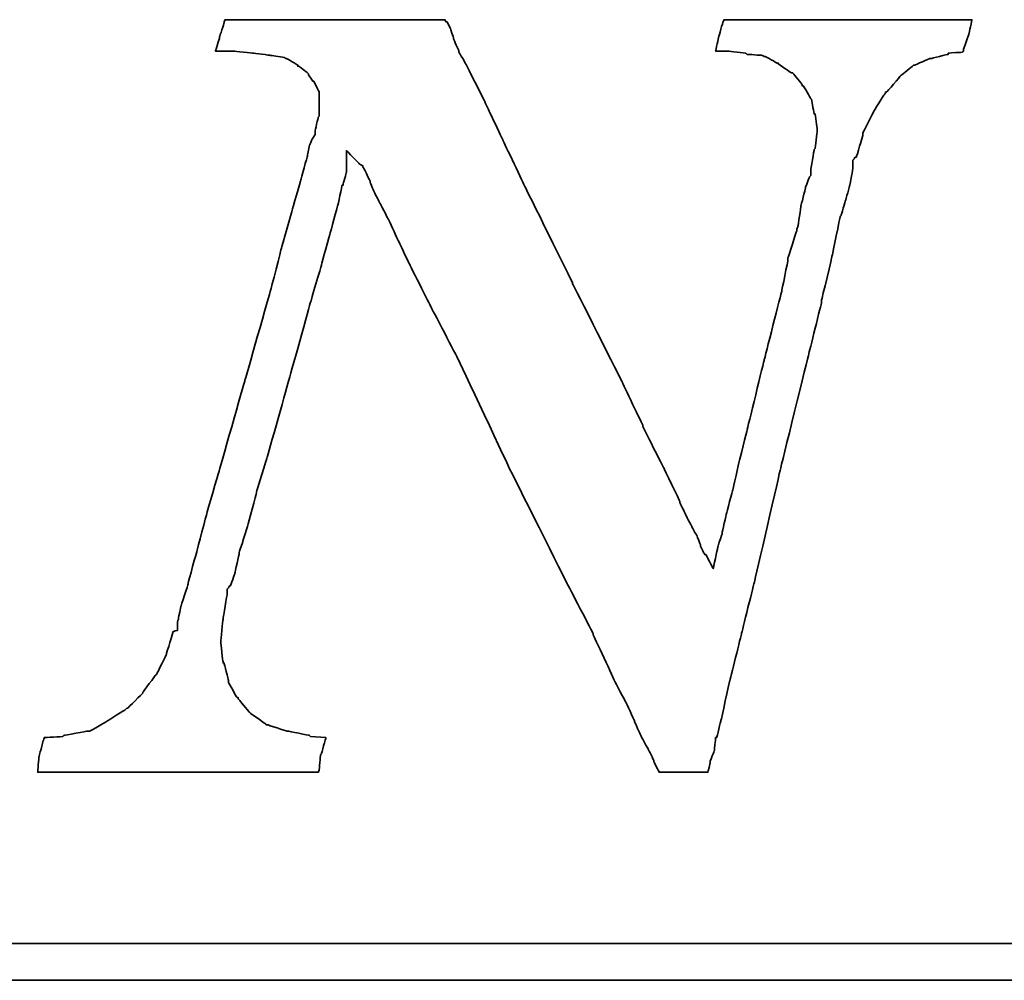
# Model space of a CAD drawing. Header units: millimetres. Extents: x -386 to 3135, y -1989 to 860.
# Tile 324 of 596: x 1743.54 to 1749.65, y -1913.43 to -1907.46. Entities that reach past the tile are written whole.
import ezdxf

# ---------------------------------------------------------------- set-up
doc = ezdxf.new("R2010")
doc.units = ezdxf.units.MM
doc.layers.add('DIM', color=4, linetype='CONTINUOUS')
doc.layers.add('layer 1', color=7, linetype='CONTINUOUS')

# ---------------------------------------------------------------- blocks, each defined once
blk = doc.blocks.new('TBI MOTION logo(完整正式版)')
at = {"layer": 'layer 1', "color": 22, "lineweight": 35}
for points, knots in [([(58.92625, -7.91875), (58.92625, -7.91875), (58.58625, -7.89375), (58.58625, -7.89375), (58.58625, -7.89375), (58.58625, -7.89375), (58.56625, -7.87125), (58.56625, -7.87125), (58.56625, -7.87125), (58.56625, -7.87125), (58.08375, -7.77375), (58.08375, -7.77375), (58.08375, -7.77375), (58.08375, -7.77375), (58.06125, -7.77375), (58.06125, -7.77375), (58.06125, -7.77375), (58.06125, -7.77375), (57.62625, -7.63125), (57.62625, -7.63125), (57.62625, -7.63125), (57.62625, -7.63125), (57.60625, -7.63125), (57.60625, -7.63125), (57.60625, -7.63125), (57.60625, -7.63125), (57.58125, -7.60625), (57.58125, -7.60625), (57.58125, -7.60625), (57.58125, -7.60625), (57.26625, -7.38875), (57.26625, -7.38875), (57.26625, -7.38875), (57.26625, -7.38875), (57.24625, -7.36875), (57.24625, -7.36875), (57.24625, -7.36875), (57.24625, -7.36875), (57.22125, -7.34375), (57.22125, -7.34375), (57.22125, -7.34375), (57.22125, -7.34375), (56.98125, -7.05375), (56.98125, -7.05375), (56.98125, -7.05375), (56.98125, -7.05375), (56.98125, -7.02875), (56.98125, -7.02875), (56.98125, -7.02875), (56.98125, -7.02875), (56.95625, -7.02875), (56.95625, -7.02875), (56.95625, -7.02875), (56.95625, -7.02875), (56.76625, -6.69625), (56.76625, -6.69625), (56.76625, -6.69625), (56.76625, -6.69625), (56.76625, -6.67125), (56.76625, -6.67125), (56.76625, -6.67125), (56.76625, -6.67125), (56.76625, -6.64875), (56.76625, -6.64875), (56.76625, -6.64875), (56.76625, -6.64875), (56.67125, -6.26375), (56.67125, -6.26375), (56.67125, -6.26375), (56.67125, -6.26375), (56.64625, -6.26375), (56.64625, -6.26375), (56.64625, -6.26375), (56.64625, -6.26375), (56.64625, -6.23875), (56.64625, -6.23875), (56.64625, -6.23875), (56.64625, -6.23875), (56.59625, -5.80875), (56.59625, -5.80875), (56.59625, -5.80875), (56.59625, -5.80875), (56.59625, -5.78375), (56.59625, -5.78375), (56.59625, -5.78375), (56.59625, -5.78375), (56.64625, -5.30375), (56.64625, -5.30375), (56.64625, -5.30375), (56.64625, -5.30375), (56.64625, -5.27875), (56.64625, -5.27875), (56.64625, -5.27875), (56.64625, -5.27875), (56.74125, -4.72875), (56.74125, -4.72875), (56.74125, -4.72875), (56.74125, -4.72875), (56.74125, -4.67875), (56.74125, -4.67875), (56.74125, -4.67875), (56.74125, -4.67875), (56.74125, -4.63375), (56.74125, -4.63375), (56.74125, -4.63375), (56.74125, -4.63375), (56.79125, -4.55875), (56.79125, -4.55875), (56.79125, -4.55875), (56.79125, -4.55875), (56.81125, -4.55875), (56.81125, -4.55875), (56.81125, -4.55875), (56.81125, -4.55875), (56.91125, -4.27375), (56.91125, -4.27375), (56.91125, -4.27375), (56.91125, -4.27375), (57.00625, -3.83874), (57.00625, -3.83874), (57.00625, -3.83874), (57.00625, -3.83874), (57.00625, -3.81374), (57.00625, -3.81374), (57.00625, -3.81374), (57.00625, -3.81374), (57.19875, -3.21374), (57.19875, -3.21374), (57.19875, -3.21374), (57.19875, -3.21374), (57.38625, -2.49625), (57.38625, -2.49625), (57.38625, -2.49625), (57.38625, -2.49625), (57.38625, -2.47374), (57.38625, -2.47374), (57.38625, -2.47374), (57.38625, -2.47374), (57.62625, -1.70375), (57.62625, -1.70375), (57.62625, -1.70375), (57.62625, -1.70375), (58.10625, 0.00125), (58.10625, 0.00125), (58.10625, 0.00125), (58.10625, 0.00125), (58.58625, 1.72625), (58.58625, 1.72625), (58.58625, 1.72625), (58.58625, 1.72625), (58.82625, 2.54125), (58.82625, 2.54125), (58.82625, 2.54125), (58.82625, 2.54125), (58.82625, 2.56374), (58.82625, 2.56374), (58.82625, 2.56374), (58.82625, 2.56374), (59.02125, 3.26125), (59.02125, 3.26125), (59.02125, 3.26125), (59.02125, 3.26125), (59.18625, 3.86125), (59.18625, 3.86125), (59.18625, 3.86125), (59.18625, 3.86125), (59.28625, 4.31875), (59.28625, 4.31875), (59.28625, 4.31875), (59.28625, 4.31875), (59.30625, 4.31875), (59.30625, 4.31875), (59.30625, 4.31875), (59.30625, 4.31875), (59.30625, 4.34125), (59.30625, 4.34125), (59.30625, 4.34125), (59.30625, 4.34125), (59.38125, 4.60625), (59.38125, 4.60625), (59.38125, 4.60625), (59.38125, 4.60625), (59.38125, 4.65125), (59.38125, 4.65125), (59.38125, 4.65125), (59.38125, 4.65125), (59.38125, 5.08625), (59.38125, 5.08625), (59.38125, 5.08625), (59.38125, 5.08625), (59.66625, 4.79624), (59.66625, 4.79624), (59.66625, 4.79624), (59.66625, 4.79624), (59.74125, 4.75124), (59.74125, 4.75124), (59.74125, 4.75124), (59.74125, 4.75124), (59.74125, 4.72624), (59.74125, 4.72624), (59.74125, 4.72624), (59.74125, 4.72624), (59.76125, 4.70124), (59.76125, 4.70124), (59.76125, 4.70124), (59.76125, 4.70124), (59.81125, 4.60625), (59.81125, 4.60625), (59.81125, 4.60625), (59.81125, 4.60625), (59.90625, 4.41125), (59.90625, 4.41125), (59.90625, 4.41125), (59.90625, 4.41125), (59.90625, 4.39125), (59.90625, 4.39125), (59.90625, 4.39125), (59.90625, 4.39125), (60.00375, 4.15124), (60.00375, 4.15124), (60.00375, 4.15124), (60.00375, 4.15124), (60.14625, 3.88374), (60.14625, 3.88374), (60.14625, 3.88374), (60.14625, 3.88374), (60.34125, 3.50124), (60.34125, 3.50124), (60.34125, 3.50124), (60.34125, 3.50124), (60.53125, 3.09125), (60.53125, 3.09125), (60.53125, 3.09125), (60.53125, 3.09125), (60.74625, 2.63625), (60.74625, 2.63625), (60.74625, 2.63625), (60.74625, 2.63625), (61.25125, 1.63124), (61.25125, 1.63124), (61.25125, 1.63124), (61.25125, 1.63124), (61.85125, 0.47625), (61.85125, 0.47625), (61.85125, 0.47625), (61.85125, 0.47625), (63.02625, -2.01874), (63.02625, -2.01874), (63.02625, -2.01874), (63.02625, -2.01874), (64.27625, -4.51374), (64.27625, -4.51374), (64.27625, -4.51374), (64.27625, -4.51374), (64.85125, -5.61375), (64.85125, -5.61375), (64.85125, -5.61375), (64.85125, -5.61375), (64.85125, -5.64125), (64.85125, -5.64125), (64.85125, -5.64125), (64.85125, -5.64125), (65.32875, -6.67125), (65.32875, -6.67125), (65.32875, -6.67125), (65.32875, -6.67125), (65.57125, -7.12875), (65.57125, -7.12875), (65.57125, -7.12875), (65.57125, -7.12875), (65.76125, -7.53625), (65.76125, -7.53625), (65.76125, -7.53625), (65.76125, -7.53625), (65.76125, -7.55625), (65.76125, -7.55625), (65.76125, -7.55625), (65.76125, -7.55625), (65.90375, -7.87125), (65.90375, -7.87125), (65.90375, -7.87125), (65.90375, -7.87125), (66.07125, -8.18125), (66.07125, -8.18125), (66.07125, -8.18125), (66.07125, -8.18125), (66.19125, -8.42375), (66.19125, -8.42375), (66.19125, -8.42375), (66.19125, -8.42375), (66.19125, -8.44375), (66.19125, -8.44375), (66.19125, -8.44375), (66.19125, -8.44375), (66.29125, -8.63875), (66.29125, -8.63875), (66.29125, -8.63875), (66.29125, -8.63875), (66.31125, -8.68625), (66.31125, -8.68625), (66.31125, -8.68625), (66.31125, -8.68625), (66.38375, -8.68625), (66.38375, -8.68625), (66.38375, -8.68625), (66.38375, -8.68625), (66.84125, -8.68625), (66.84125, -8.68625), (66.84125, -8.68625), (66.84125, -8.68625), (67.29625, -8.68625), (67.29625, -8.68625), (67.29625, -8.68625), (67.29625, -8.68625), (67.36625, -8.68625), (67.36625, -8.68625), (67.36625, -8.68625), (67.36625, -8.68625), (67.39125, -8.68625), (67.39125, -8.68625), (67.39125, -8.68625), (67.39125, -8.68625), (67.44125, -8.46875), (67.44125, -8.46875), (67.44125, -8.46875), (67.44125, -8.46875), (67.44125, -8.44375), (67.44125, -8.44375), (67.44125, -8.44375), (67.44125, -8.44375), (67.53625, -8.20375), (67.53625, -8.20375), (67.53625, -8.20375), (67.53625, -8.20375), (67.56125, -7.94375), (67.56125, -7.94375), (67.56125, -7.94375), (67.56125, -7.94375), (67.56125, -7.91875), (67.56125, -7.91875), (67.56125, -7.91875), (67.56125, -7.91875), (67.58625, -7.91875), (67.58625, -7.91875), (67.58625, -7.91875), (67.58625, -7.91875), (67.68125, -7.53625), (67.68125, -7.53625), (67.68125, -7.53625), (67.68125, -7.53625), (67.87375, -6.67125), (67.87375, -6.67125), (67.87375, -6.67125), (67.87375, -6.67125), (68.13625, -5.61375), (68.13625, -5.61375), (68.13625, -5.61375), (68.13625, -5.61375), (68.42375, -4.46374), (68.42375, -4.46374), (68.42375, -4.46374), (68.42375, -4.46374), (68.99875, -1.96874), (68.99875, -1.96874), (68.99875, -1.96874), (68.99875, -1.96874), (69.62625, 0.57625), (69.62625, 0.57625), (69.62625, 0.57625), (69.62625, 0.57625), (69.91125, 1.72625), (69.91125, 1.72625), (69.91125, 1.72625), (69.91125, 1.72625), (69.91125, 1.77625), (69.91125, 1.77625), (69.91125, 1.77625), (69.91125, 1.77625), (70.15125, 2.78124), (70.15125, 2.78124), (70.15125, 2.78124), (70.15125, 2.78124), (70.32125, 3.62125), (70.32125, 3.62125), (70.32125, 3.62125), (70.32125, 3.62125), (70.34125, 3.64625), (70.34125, 3.64625), (70.34125, 3.64625), (70.34125, 3.64625), (70.44125, 3.98125), (70.44125, 3.98125), (70.44125, 3.98125), (70.44125, 3.98125), (70.53625, 4.31875), (70.53625, 4.31875), (70.53625, 4.31875), (70.53625, 4.31875), (70.58125, 4.55875), (70.58125, 4.55875), (70.58125, 4.55875), (70.58125, 4.55875), (70.60625, 4.72624), (70.60625, 4.72624), (70.60625, 4.72624), (70.60625, 4.72624), (70.60625, 4.79624), (70.60625, 4.79624), (70.60625, 4.79624), (70.60625, 4.79624), (70.60625, 4.87125), (70.60625, 4.87125), (70.60625, 4.87125), (70.60625, 4.87125), (70.65625, 4.94125), (70.65625, 4.94125), (70.65625, 4.94125), (70.65625, 4.94125), (70.68125, 4.94125), (70.68125, 4.94125), (70.68125, 4.94125), (70.68125, 4.94125), (70.82125, 5.42125), (70.82125, 5.42125), (70.82125, 5.42125), (70.82125, 5.42125), (70.82125, 5.44625), (70.82125, 5.44625), (70.82125, 5.44625), (70.82125, 5.44625), (70.82125, 5.47125), (70.82125, 5.47125), (70.82125, 5.47125), (70.82125, 5.47125), (71.06125, 5.94625), (71.06125, 5.94625), (71.06125, 5.94625), (71.06125, 5.94625), (71.30125, 6.33124), (71.30125, 6.33124), (71.30125, 6.33124), (71.30125, 6.33124), (71.32625, 6.35625), (71.32625, 6.35625), (71.32625, 6.35625), (71.32625, 6.35625), (71.32625, 6.38124), (71.32625, 6.38124), (71.32625, 6.38124), (71.32625, 6.38124), (71.35125, 6.38124), (71.35125, 6.38124), (71.35125, 6.38124), (71.35125, 6.38124), (71.66125, 6.74125), (71.66125, 6.74125), (71.66125, 6.74125), (71.66125, 6.74125), (71.68625, 6.76625), (71.68625, 6.76625), (71.68625, 6.76625), (71.68625, 6.76625), (71.92625, 6.95624), (71.92625, 6.95624), (71.92625, 6.95624), (71.92625, 6.95624), (71.95125, 6.98125), (71.95125, 6.98125), (71.95125, 6.98125), (71.95125, 6.98125), (71.97625, 6.98125), (71.97625, 6.98125), (71.97625, 6.98125), (71.97625, 6.98125), (72.31125, 7.12624), (72.31125, 7.12624), (72.31125, 7.12624), (72.31125, 7.12624), (72.33375, 7.12624), (72.33375, 7.12624), (72.33375, 7.12624), (72.33375, 7.12624), (72.71625, 7.21875), (72.71625, 7.21875), (72.71625, 7.21875), (72.71625, 7.21875), (72.71625, 7.24624), (72.71625, 7.24624), (72.71625, 7.24624), (72.71625, 7.24624), (72.74125, 7.24624), (72.74125, 7.24624), (72.74125, 7.24624), (72.74125, 7.24624), (73.03124, 7.26624), (73.03124, 7.26624), (73.03124, 7.26624), (73.03124, 7.26624), (73.05375, 7.29125), (73.05375, 7.29125), (73.05375, 7.29125), (73.05375, 7.29125), (73.05375, 7.31625), (73.05375, 7.31625), (73.05375, 7.31625), (73.05375, 7.31625), (73.17625, 7.67625), (73.17625, 7.67625), (73.17625, 7.67625), (73.17625, 7.67625), (73.24625, 7.98625), (73.24625, 7.98625), (73.24625, 7.98625), (73.24625, 7.98625), (73.19625, 7.98625), (73.19625, 7.98625), (73.19625, 7.98625), (73.19625, 7.98625), (72.93625, 7.98625), (72.93625, 7.98625), (72.93625, 7.98625), (72.93625, 7.98625), (72.55125, 7.98625), (72.55125, 7.98625), (72.55125, 7.98625), (72.55125, 7.98625), (72.09625, 7.98625), (72.09625, 7.98625), (72.09625, 7.98625), (72.09625, 7.98625), (71.64125, 7.98625), (71.64125, 7.98625), (71.64125, 7.98625), (71.64125, 7.98625), (70.53625, 7.98625), (70.53625, 7.98625), (70.53625, 7.98625), (70.53625, 7.98625), (69.47875, 7.98625), (69.47875, 7.98625), (69.47875, 7.98625), (69.47875, 7.98625), (68.95125, 7.98625), (68.95125, 7.98625), (68.95125, 7.98625), (68.95125, 7.98625), (68.52125, 7.98625), (68.52125, 7.98625), (68.52125, 7.98625), (68.52125, 7.98625), (68.13625, 7.98625), (68.13625, 7.98625), (68.13625, 7.98625), (68.13625, 7.98625), (67.87375, 7.98625), (67.87375, 7.98625), (67.87375, 7.98625), (67.87375, 7.98625), (67.75125, 7.98625), (67.75125, 7.98625), (67.75125, 7.98625), (67.75125, 7.98625), (67.72625, 7.94125), (67.72625, 7.94125), (67.72625, 7.94125), (67.72625, 7.94125), (67.63125, 7.60625), (67.63125, 7.60625), (67.63125, 7.60625), (67.63125, 7.60625), (67.56125, 7.29125), (67.56125, 7.29125), (67.56125, 7.29125), (67.56125, 7.29125), (67.72625, 7.29125), (67.72625, 7.29125), (67.72625, 7.29125), (67.72625, 7.29125), (67.82625, 7.29125), (67.82625, 7.29125), (67.82625, 7.29125), (67.82625, 7.29125), (67.84625, 7.29125), (67.84625, 7.29125), (67.84625, 7.29125), (67.84625, 7.29125), (68.23125, 7.24624), (68.23125, 7.24624), (68.23125, 7.24624), (68.23125, 7.24624), (68.25875, 7.21875), (68.25875, 7.21875), (68.25875, 7.21875), (68.25875, 7.21875), (68.59125, 7.19624), (68.59125, 7.19624), (68.59125, 7.19624), (68.59125, 7.19624), (68.64125, 7.17125), (68.64125, 7.17125), (68.64125, 7.17125), (68.64125, 7.17125), (68.66625, 7.17125), (68.66625, 7.17125), (68.66625, 7.17125), (68.66625, 7.17125), (68.92625, 7.02624), (68.92625, 7.02624), (68.92625, 7.02624), (68.92625, 7.02624), (68.95125, 7.02624), (68.95125, 7.02624), (68.95125, 7.02624), (68.95125, 7.02624), (68.95125, 7.00624), (68.95125, 7.00624), (68.95125, 7.00624), (68.95125, 7.00624), (69.23875, 6.81125), (69.23875, 6.81125), (69.23875, 6.81125), (69.23875, 6.81125), (69.26625, 6.81125), (69.26625, 6.81125), (69.26625, 6.81125), (69.26625, 6.81125), (69.28625, 6.78625), (69.28625, 6.78625), (69.28625, 6.78625), (69.28625, 6.78625), (69.47875, 6.54875), (69.47875, 6.54875), (69.47875, 6.54875), (69.47875, 6.54875), (69.47875, 6.52375), (69.47875, 6.52375), (69.47875, 6.52375), (69.47875, 6.52375), (69.50625, 6.52375), (69.50625, 6.52375), (69.50625, 6.52375), (69.50625, 6.52375), (69.67125, 6.23625), (69.67125, 6.23625), (69.67125, 6.23625), (69.67125, 6.23625), (69.69375, 6.21125), (69.69375, 6.21125), (69.69375, 6.21125), (69.69375, 6.21125), (69.69375, 6.18625), (69.69375, 6.18625), (69.69375, 6.18625), (69.69375, 6.18625), (69.74625, 5.89875), (69.74625, 5.89875), (69.74625, 5.89875), (69.74625, 5.89875), (69.76625, 5.89875), (69.76625, 5.89875), (69.76625, 5.89875), (69.76625, 5.89875), (69.81375, 5.56625), (69.81375, 5.56625), (69.81375, 5.56625), (69.81375, 5.56625), (69.81375, 5.54125), (69.81375, 5.54125), (69.81375, 5.54125), (69.81375, 5.54125), (69.81375, 5.51625), (69.81375, 5.51625), (69.81375, 5.51625), (69.81375, 5.51625), (69.76625, 5.13125), (69.76625, 5.13125), (69.76625, 5.13125), (69.76625, 5.13125), (69.74625, 5.10874), (69.74625, 5.10874), (69.74625, 5.10874), (69.74625, 5.10874), (69.67125, 4.65125), (69.67125, 4.65125), (69.67125, 4.65125), (69.67125, 4.65125), (69.67125, 4.55875), (69.67125, 4.55875), (69.67125, 4.55875), (69.67125, 4.55875), (69.67125, 4.53125), (69.67125, 4.53125), (69.67125, 4.53125), (69.67125, 4.53125), (69.64625, 4.50874), (69.64625, 4.50874), (69.64625, 4.50874), (69.64625, 4.50874), (69.55125, 4.27125), (69.55125, 4.27125), (69.55125, 4.27125), (69.55125, 4.27125), (69.55125, 4.24625), (69.55125, 4.24625), (69.55125, 4.24625), (69.55125, 4.24625), (69.45375, 3.86125), (69.45375, 3.86125), (69.45375, 3.86125), (69.45375, 3.86125), (69.38625, 3.40624), (69.38625, 3.40624), (69.38625, 3.40624), (69.38625, 3.40624), (69.35875, 3.33125), (69.35875, 3.33125), (69.35875, 3.33125), (69.35875, 3.33125), (69.35875, 3.30875), (69.35875, 3.30875), (69.35875, 3.30875), (69.35875, 3.30875), (69.16625, 2.71125), (69.16625, 2.71125), (69.16625, 2.71125), (69.16625, 2.71125), (69.16625, 2.66375), (69.16625, 2.66375), (69.16625, 2.66375), (69.16625, 2.66375), (69.02625, 1.96374), (69.02625, 1.96374), (69.02625, 1.96374), (69.02625, 1.96374), (68.64125, 0.45624), (68.64125, 0.45624), (68.64125, 0.45624), (68.64125, 0.45624), (68.25875, -1.10625), (68.25875, -1.10625), (68.25875, -1.10625), (68.25875, -1.10625), (68.08625, -1.80125), (68.08625, -1.80125), (68.08625, -1.80125), (68.08625, -1.80125), (67.94625, -2.42625), (67.94625, -2.42625), (67.94625, -2.42625), (67.94625, -2.42625), (67.80125, -2.95375), (67.80125, -2.95375), (67.80125, -2.95375), (67.80125, -2.95375), (67.70625, -3.38375), (67.70625, -3.38375), (67.70625, -3.38375), (67.70625, -3.38375), (67.70625, -3.40875), (67.70625, -3.40875), (67.70625, -3.40875), (67.70625, -3.40875), (67.63125, -3.62375), (67.63125, -3.62375), (67.63125, -3.62375), (67.63125, -3.62375), (67.60625, -3.72125), (67.60625, -3.72125), (67.60625, -3.72125), (67.60625, -3.72125), (67.51125, -4.17375), (67.51125, -4.17375), (67.51125, -4.17375), (67.51125, -4.17375), (67.34625, -3.86374), (67.34625, -3.86374), (67.34625, -3.86374), (67.34625, -3.86374), (67.32125, -3.86374), (67.32125, -3.86374), (67.32125, -3.86374), (67.32125, -3.86374), (67.27125, -3.76874), (67.27125, -3.76874), (67.27125, -3.76874), (67.27125, -3.76874), (67.22625, -3.67374), (67.22625, -3.67374), (67.22625, -3.67374), (67.22625, -3.67374), (67.22625, -3.64875), (67.22625, -3.64875), (67.22625, -3.64875), (67.22625, -3.64875), (67.15125, -3.45375), (67.15125, -3.45375), (67.15125, -3.45375), (67.15125, -3.45375), (67.05625, -3.28875), (67.05625, -3.28875), (67.05625, -3.28875), (67.05625, -3.28875), (66.91125, -3.00125), (66.91125, -3.00125), (66.91125, -3.00125), (66.91125, -3.00125), (66.77125, -2.71375), (66.77125, -2.71375), (66.77125, -2.71375), (66.77125, -2.71375), (66.77125, -2.68875), (66.77125, -2.68875), (66.77125, -2.68875), (66.77125, -2.68875), (66.41125, -1.94374), (66.41125, -1.94374), (66.41125, -1.94374), (66.41125, -1.94374), (65.95125, -1.03375), (65.95125, -1.03375), (65.95125, -1.03375), (65.95125, -1.03375), (65.95125, -1.00875), (65.95125, -1.00875), (65.95125, -1.00875), (65.95125, -1.00875), (65.49625, -0.04874), (65.49625, -0.04874), (65.49625, -0.04874), (65.49625, -0.04874), (64.39375, 2.13624), (64.39375, 2.13624), (64.39375, 2.13624), (64.39375, 2.13624), (64.39375, 2.15624), (64.39375, 2.15624), (64.39375, 2.15624), (64.39375, 2.15624), (63.33625, 4.29125), (63.33625, 4.29125), (63.33625, 4.29125), (63.33625, 4.29125), (62.85625, 5.30125), (62.85625, 5.30125), (62.85625, 5.30125), (62.85625, 5.30125), (62.42625, 6.21125), (62.42625, 6.21125), (62.42625, 6.21125), (62.42625, 6.21125), (62.04125, 6.98125), (62.04125, 6.98125), (62.04125, 6.98125), (62.04125, 6.98125), (61.87375, 7.26624), (61.87375, 7.26624), (61.87375, 7.26624), (61.87375, 7.26624), (61.87375, 7.29125), (61.87375, 7.29125), (61.87375, 7.29125), (61.87375, 7.29125), (61.75625, 7.55625), (61.75625, 7.55625), (61.75625, 7.55625), (61.75625, 7.55625), (61.75625, 7.58124), (61.75625, 7.58124), (61.75625, 7.58124), (61.75625, 7.58124), (61.68375, 7.79375), (61.68375, 7.79375), (61.68375, 7.79375), (61.68375, 7.79375), (61.61125, 7.94125), (61.61125, 7.94125), (61.61125, 7.94125), (61.61125, 7.94125), (61.58625, 7.94125), (61.58625, 7.94125), (61.58625, 7.94125), (61.58625, 7.94125), (61.56375, 7.98625), (61.56375, 7.98625), (61.56375, 7.98625), (61.56375, 7.98625), (61.41875, 7.98625), (61.41875, 7.98625), (61.41875, 7.98625), (61.41875, 7.98625), (61.18125, 7.98625), (61.18125, 7.98625), (61.18125, 7.98625), (61.18125, 7.98625), (60.84125, 7.98625), (60.84125, 7.98625), (60.84125, 7.98625), (60.84125, 7.98625), (60.02625, 7.98625), (60.02625, 7.98625), (60.02625, 7.98625), (60.02625, 7.98625), (59.11625, 7.98625), (59.11625, 7.98625), (59.11625, 7.98625), (59.11625, 7.98625), (58.15625, 7.98625), (58.15625, 7.98625), (58.15625, 7.98625), (58.15625, 7.98625), (57.34125, 7.98625), (57.34125, 7.98625), (57.34125, 7.98625), (57.34125, 7.98625), (57.00625, 7.98625), (57.00625, 7.98625), (57.00625, 7.98625), (57.00625, 7.98625), (56.76625, 7.98625), (56.76625, 7.98625), (56.76625, 7.98625), (56.76625, 7.98625), (56.69125, 7.98625), (56.69125, 7.98625), (56.69125, 7.98625), (56.69125, 7.98625), (56.67125, 7.94125), (56.67125, 7.94125), (56.67125, 7.94125), (56.67125, 7.94125), (56.67125, 7.91625), (56.67125, 7.91625), (56.67125, 7.91625), (56.67125, 7.91625), (56.57125, 7.60625), (56.57125, 7.60625), (56.57125, 7.60625), (56.57125, 7.60625), (56.57125, 7.58124), (56.57125, 7.58124), (56.57125, 7.58124), (56.57125, 7.58124), (56.47625, 7.29125), (56.47625, 7.29125), (56.47625, 7.29125), (56.47625, 7.29125), (56.57125, 7.29125), (56.57125, 7.29125), (56.57125, 7.29125), (56.57125, 7.29125), (56.76625, 7.29125), (56.76625, 7.29125), (56.76625, 7.29125), (56.76625, 7.29125), (56.86125, 7.29125), (56.86125, 7.29125), (56.86125, 7.29125), (56.86125, 7.29125), (56.88625, 7.29125), (56.88625, 7.29125), (56.88625, 7.29125), (56.88625, 7.29125), (57.31625, 7.24624), (57.31625, 7.24624), (57.31625, 7.24624), (57.31625, 7.24624), (57.70125, 7.19624), (57.70125, 7.19624), (57.70125, 7.19624), (57.70125, 7.19624), (57.72625, 7.19624), (57.72625, 7.19624), (57.72625, 7.19624), (57.72625, 7.19624), (58.01125, 7.14624), (58.01125, 7.14624), (58.01125, 7.14624), (58.01125, 7.14624), (58.03625, 7.12624), (58.03625, 7.12624), (58.03625, 7.12624), (58.03625, 7.12624), (58.06125, 7.12624), (58.06125, 7.12624), (58.06125, 7.12624), (58.06125, 7.12624), (58.30125, 6.98125), (58.30125, 6.98125), (58.30125, 6.98125), (58.30125, 6.98125), (58.30125, 6.95624), (58.30125, 6.95624), (58.30125, 6.95624), (58.30125, 6.95624), (58.32375, 6.95624), (58.32375, 6.95624), (58.32375, 6.95624), (58.32375, 6.95624), (58.51625, 6.81125), (58.51625, 6.81125), (58.51625, 6.81125), (58.51625, 6.81125), (58.54125, 6.78625), (58.54125, 6.78625), (58.54125, 6.78625), (58.54125, 6.78625), (58.54125, 6.76625), (58.54125, 6.76625), (58.54125, 6.76625), (58.54125, 6.76625), (58.63625, 6.62124), (58.63625, 6.62124), (58.63625, 6.62124), (58.63625, 6.62124), (58.65875, 6.62124), (58.65875, 6.62124), (58.65875, 6.62124), (58.65875, 6.62124), (58.75625, 6.42625), (58.75625, 6.42625), (58.75625, 6.42625), (58.75625, 6.42625), (58.77875, 6.38124), (58.77875, 6.38124), (58.77875, 6.38124), (58.77875, 6.38124), (58.77875, 6.33124), (58.77875, 6.33124), (58.77875, 6.33124), (58.77875, 6.33124), (58.77875, 6.09125), (58.77875, 6.09125), (58.77875, 6.09125), (58.77875, 6.09125), (58.77875, 5.85125), (58.77875, 5.85125), (58.77875, 5.85125), (58.77875, 5.85125), (58.75625, 5.82625), (58.75625, 5.82625), (58.75625, 5.82625), (58.75625, 5.82625), (58.68625, 5.51625), (58.68625, 5.51625), (58.68625, 5.51625), (58.68625, 5.51625), (58.68625, 5.47125), (58.68625, 5.47125), (58.68625, 5.47125), (58.68625, 5.47125), (58.68625, 5.44625), (58.68625, 5.44625), (58.68625, 5.44625), (58.68625, 5.44625), (58.65875, 5.39625), (58.65875, 5.39625), (58.65875, 5.39625), (58.65875, 5.39625), (58.61125, 5.32624), (58.61125, 5.32624), (58.61125, 5.32624), (58.61125, 5.32624), (58.56625, 5.20375), (58.56625, 5.20375), (58.56625, 5.20375), (58.56625, 5.20375), (58.51625, 4.99125), (58.51625, 4.99125), (58.51625, 4.99125), (58.51625, 4.99125), (58.51625, 4.96625), (58.51625, 4.96625), (58.51625, 4.96625), (58.51625, 4.96625), (58.37125, 4.43625), (58.37125, 4.43625), (58.37125, 4.43625), (58.37125, 4.43625), (58.18125, 3.76625), (58.18125, 3.76625), (58.18125, 3.76625), (58.18125, 3.76625), (57.94125, 2.92624), (57.94125, 2.92624), (57.94125, 2.92624), (57.94125, 2.92624), (57.70125, 1.98874), (57.70125, 1.98874), (57.70125, 1.98874), (57.70125, 1.98874), (57.12625, -0.02374), (57.12625, -0.02374), (57.12625, -0.02374), (57.12625, -0.02374), (56.55125, -2.03875), (56.55125, -2.03875), (56.55125, -2.03875), (56.55125, -2.03875), (56.28625, -2.95375), (56.28625, -2.95375), (56.28625, -2.95375), (56.28625, -2.95375), (56.07125, -3.76874), (56.07125, -3.76874), (56.07125, -3.76874), (56.07125, -3.76874), (55.87625, -4.48874), (55.87625, -4.48874), (55.87625, -4.48874), (55.87625, -4.48874), (55.87625, -4.51374), (55.87625, -4.51374), (55.87625, -4.51374), (55.87625, -4.51374), (55.71125, -5.01625), (55.71125, -5.01625), (55.71125, -5.01625), (55.71125, -5.01625), (55.66125, -5.25375), (55.66125, -5.25375), (55.66125, -5.25375), (55.66125, -5.25375), (55.66125, -5.27875), (55.66125, -5.27875), (55.66125, -5.27875), (55.66125, -5.27875), (55.63625, -5.37375), (55.63625, -5.37375), (55.63625, -5.37375), (55.63625, -5.37375), (55.63625, -5.42375), (55.63625, -5.42375), (55.63625, -5.42375), (55.63625, -5.42375), (55.63625, -5.54125), (55.63625, -5.54125), (55.63625, -5.54125), (55.63625, -5.54125), (55.54125, -5.56875), (55.54125, -5.56875), (55.54125, -5.56875), (55.54125, -5.56875), (55.39625, -6.04875), (55.39625, -6.04875), (55.39625, -6.04875), (55.39625, -6.04875), (55.39625, -6.06875), (55.39625, -6.06875), (55.39625, -6.06875), (55.39625, -6.06875), (55.18125, -6.50375), (55.18125, -6.50375), (55.18125, -6.50375), (55.18125, -6.50375), (55.15625, -6.52875), (55.15625, -6.52875), (55.15625, -6.52875), (55.15625, -6.52875), (54.86875, -6.91125), (54.86875, -6.91125), (54.86875, -6.91125), (54.86875, -6.91125), (54.86875, -6.93375), (54.86875, -6.93375), (54.86875, -6.93375), (54.86875, -6.93375), (54.53125, -7.26875), (54.53125, -7.26875), (54.53125, -7.26875), (54.53125, -7.26875), (54.51125, -7.26875), (54.51125, -7.26875), (54.51125, -7.26875), (54.51125, -7.26875), (54.48625, -7.29625), (54.48625, -7.29625), (54.48625, -7.29625), (54.48625, -7.29625), (54.10375, -7.53625), (54.10375, -7.53625), (54.10375, -7.53625), (54.10375, -7.53625), (53.69625, -7.77375), (53.69625, -7.77375), (53.69625, -7.77375), (53.69625, -7.77375), (53.67125, -7.77375), (53.67125, -7.77375), (53.67125, -7.77375), (53.67125, -7.77375), (53.64625, -7.77375), (53.64625, -7.77375), (53.64625, -7.77375), (53.64625, -7.77375), (53.11625, -7.87125), (53.11625, -7.87125), (53.11625, -7.87125), (53.11625, -7.87125), (53.09625, -7.89375), (53.09625, -7.89375), (53.09625, -7.89375), (53.09625, -7.89375), (52.68625, -7.91875), (52.68625, -7.91875), (52.68625, -7.91875), (52.68625, -7.91875), (52.66125, -7.99125), (52.66125, -7.99125), (52.66125, -7.99125), (52.66125, -7.99125), (52.56625, -8.34875), (52.56625, -8.34875), (52.56625, -8.34875), (52.56625, -8.34875), (52.54125, -8.68625), (52.54125, -8.68625), (52.54125, -8.68625), (52.54125, -8.68625), (52.58875, -8.68625), (52.58875, -8.68625), (52.58875, -8.68625), (52.58875, -8.68625), (52.87625, -8.68625), (52.87625, -8.68625), (52.87625, -8.68625), (52.87625, -8.68625), (53.33625, -8.68625), (53.33625, -8.68625), (53.33625, -8.68625), (53.33625, -8.68625), (53.79125, -8.68625), (53.79125, -8.68625), (53.79125, -8.68625), (53.79125, -8.68625), (54.36625, -8.68625), (54.36625, -8.68625), (54.36625, -8.68625), (54.36625, -8.68625), (55.59125, -8.68625), (55.59125, -8.68625), (55.59125, -8.68625), (55.59125, -8.68625), (56.76625, -8.68625), (56.76625, -8.68625), (56.76625, -8.68625), (56.76625, -8.68625), (57.34125, -8.68625), (57.34125, -8.68625), (57.34125, -8.68625), (57.34125, -8.68625), (57.82125, -8.68625), (57.82125, -8.68625), (57.82125, -8.68625), (57.82125, -8.68625), (58.25125, -8.68625), (58.25125, -8.68625), (58.25125, -8.68625), (58.25125, -8.68625), (58.58625, -8.68625), (58.58625, -8.68625), (58.58625, -8.68625), (58.58625, -8.68625), (58.75625, -8.68625), (58.75625, -8.68625), (58.75625, -8.68625), (58.75625, -8.68625), (58.77875, -8.63875), (58.77875, -8.63875), (58.77875, -8.63875), (58.77875, -8.63875), (58.80625, -8.30375), (58.80625, -8.30375), (58.80625, -8.30375), (58.80625, -8.30375), (58.82625, -8.27875), (58.82625, -8.27875), (58.82625, -8.27875), (58.82625, -8.27875), (58.92625, -7.91875), (58.92625, -7.91875)], [0, 0, 0, 0, 0.003125, 0.003125, 0.003125, 0.00312501, 0.00625, 0.00625, 0.00625, 0.00625001, 0.009375, 0.009375, 0.009375, 0.00937501, 0.0125, 0.0125, 0.0125, 0.01250001, 0.015625, 0.015625, 0.015625, 0.01562501, 0.01875, 0.01875, 0.01875, 0.01875001, 0.021875, 0.021875, 0.021875, 0.02187501, 0.025, 0.025, 0.025, 0.02500001, 0.028125, 0.028125, 0.028125, 0.02812501, 0.03125, 0.03125, 0.03125, 0.03125001, 0.034375, 0.034375, 0.034375, 0.03437501, 0.0375, 0.0375, 0.0375, 0.03750001, 0.040625, 0.040625, 0.040625, 0.04062501, 0.04375, 0.04375, 0.04375, 0.04375001, 0.046875, 0.046875, 0.046875, 0.04687501, 0.05, 0.05, 0.05, 0.05000001, 0.053125, 0.053125, 0.053125, 0.05312501, 0.05625, 0.05625, 0.05625, 0.05625001, 0.059375, 0.059375, 0.059375, 0.05937501, 0.0625, 0.0625, 0.0625, 0.06250001, 0.065625, 0.065625, 0.065625, 0.06562501, 0.06875, 0.06875, 0.06875, 0.06875001, 0.071875, 0.071875, 0.071875, 0.07187501, 0.075, 0.075, 0.075, 0.07500001, 0.078125, 0.078125, 0.078125, 0.07812501, 0.08125, 0.08125, 0.08125, 0.08125001, 0.084375, 0.084375, 0.084375, 0.08437501, 0.0875, 0.0875, 0.0875, 0.08750001, 0.090625, 0.090625, 0.090625, 0.09062501, 0.09375, 0.09375, 0.09375, 0.09375001, 0.096875, 0.096875, 0.096875, 0.09687501, 0.1, 0.1, 0.1, 0.10000001, 0.103125, 0.103125, 0.103125, 0.10312501, 0.10625, 0.10625, 0.10625, 0.10625001, 0.109375, 0.109375, 0.109375, 0.10937501, 0.1125, 0.1125, 0.1125, 0.11250001, 0.115625, 0.115625, 0.115625, 0.11562501, 0.11875, 0.11875, 0.11875, 0.11875001, 0.121875, 0.121875, 0.121875, 0.12187501, 0.125, 0.125, 0.125, 0.12500001, 0.128125, 0.128125, 0.128125, 0.12812501, 0.13125, 0.13125, 0.13125, 0.13125001, 0.134375, 0.134375, 0.134375, 0.13437501, 0.1375, 0.1375, 0.1375, 0.13750001, 0.140625, 0.140625, 0.140625, 0.14062501, 0.14375, 0.14375, 0.14375, 0.14375001, 0.146875, 0.146875, 0.146875, 0.14687501, 0.15, 0.15, 0.15, 0.15000001, 0.153125, 0.153125, 0.153125, 0.15312501, 0.15625, 0.15625, 0.15625, 0.15625001, 0.159375, 0.159375, 0.159375, 0.15937501, 0.1625, 0.1625, 0.1625, 0.16250001, 0.165625, 0.165625, 0.165625, 0.16562501, 0.16875, 0.16875, 0.16875, 0.16875001, 0.171875, 0.171875, 0.171875, 0.17187501, 0.175, 0.175, 0.175, 0.17500001, 0.178125, 0.178125, 0.178125, 0.17812501, 0.18125, 0.18125, 0.18125, 0.18125001, 0.184375, 0.184375, 0.184375, 0.18437501, 0.1875, 0.1875, 0.1875, 0.18750001, 0.190625, 0.190625, 0.190625, 0.19062501, 0.19375, 0.19375, 0.19375, 0.19375001, 0.196875, 0.196875, 0.196875, 0.19687501, 0.2, 0.2, 0.2, 0.20000001, 0.203125, 0.203125, 0.203125, 0.20312501, 0.20625, 0.20625, 0.20625, 0.20625001, 0.209375, 0.209375, 0.209375, 0.20937501, 0.2125, 0.2125, 0.2125, 0.21250001, 0.215625, 0.215625, 0.215625, 0.21562501, 0.21875, 0.21875, 0.21875, 0.21875001, 0.221875, 0.221875, 0.221875, 0.22187501, 0.225, 0.225, 0.225, 0.22500001, 0.228125, 0.228125, 0.228125, 0.22812501, 0.23125, 0.23125, 0.23125, 0.23125001, 0.234375, 0.234375, 0.234375, 0.23437501, 0.2375, 0.2375, 0.2375, 0.23750001, 0.240625, 0.240625, 0.240625, 0.24062501, 0.24375, 0.24375, 0.24375, 0.24375001, 0.246875, 0.246875, 0.246875, 0.24687501, 0.25, 0.25, 0.25, 0.25000001, 0.253125, 0.253125, 0.253125, 0.25312501, 0.25625, 0.25625, 0.25625, 0.25625001, 0.259375, 0.259375, 0.259375, 0.25937501, 0.2625, 0.2625, 0.2625, 0.26250001, 0.265625, 0.265625, 0.265625, 0.26562501, 0.26875, 0.26875, 0.26875, 0.26875001, 0.271875, 0.271875, 0.271875, 0.27187501, 0.275, 0.275, 0.275, 0.27500001, 0.278125, 0.278125, 0.278125, 0.27812501, 0.28125, 0.28125, 0.28125, 0.28125001, 0.284375, 0.284375, 0.284375, 0.28437501, 0.2875, 0.2875, 0.2875, 0.28750001, 0.290625, 0.290625, 0.290625, 0.29062501, 0.29375, 0.29375, 0.29375, 0.29375001, 0.296875, 0.296875, 0.296875, 0.29687501, 0.3, 0.3, 0.3, 0.30000001, 0.303125, 0.303125, 0.303125, 0.30312501, 0.30625, 0.30625, 0.30625, 0.30625001, 0.309375, 0.309375, 0.309375, 0.30937501, 0.3125, 0.3125, 0.3125, 0.31250001, 0.315625, 0.315625, 0.315625, 0.31562501, 0.31875, 0.31875, 0.31875, 0.31875001, 0.321875, 0.321875, 0.321875, 0.32187501, 0.325, 0.325, 0.325, 0.32500001, 0.328125, 0.328125, 0.328125, 0.32812501, 0.33125, 0.33125, 0.33125, 0.33125001, 0.334375, 0.334375, 0.334375, 0.33437501, 0.3375, 0.3375, 0.3375, 0.33750001, 0.340625, 0.340625, 0.340625, 0.34062501, 0.34375, 0.34375, 0.34375, 0.34375001, 0.346875, 0.346875, 0.346875, 0.34687501, 0.35, 0.35, 0.35, 0.35000001, 0.353125, 0.353125, 0.353125, 0.35312501, 0.35625, 0.35625, 0.35625, 0.35625001, 0.359375, 0.359375, 0.359375, 0.35937501, 0.3625, 0.3625, 0.3625, 0.36250001, 0.365625, 0.365625, 0.365625, 0.36562501, 0.36875, 0.36875, 0.36875, 0.36875001, 0.371875, 0.371875, 0.371875, 0.37187501, 0.375, 0.375, 0.375, 0.37500001, 0.378125, 0.378125, 0.378125, 0.37812501, 0.38125, 0.38125, 0.38125, 0.38125001, 0.384375, 0.384375, 0.384375, 0.38437501, 0.3875, 0.3875, 0.3875, 0.38750001, 0.390625, 0.390625, 0.390625, 0.39062501, 0.39375, 0.39375, 0.39375, 0.39375001, 0.396875, 0.396875, 0.396875, 0.39687501, 0.4, 0.4, 0.4, 0.40000001, 0.403125, 0.403125, 0.403125, 0.40312501, 0.40625, 0.40625, 0.40625, 0.40625001, 0.409375, 0.409375, 0.409375, 0.40937501, 0.4125, 0.4125, 0.4125, 0.41250001, 0.415625, 0.415625, 0.415625, 0.41562501, 0.41875, 0.41875, 0.41875, 0.41875001, 0.421875, 0.421875, 0.421875, 0.42187501, 0.425, 0.425, 0.425, 0.42500001, 0.428125, 0.428125, 0.428125, 0.42812501, 0.43125, 0.43125, 0.43125, 0.43125001, 0.434375, 0.434375, 0.434375, 0.43437501, 0.4375, 0.4375, 0.4375, 0.43750001, 0.440625, 0.440625, 0.440625, 0.44062501, 0.44375, 0.44375, 0.44375, 0.44375001, 0.446875, 0.446875, 0.446875, 0.44687501, 0.45, 0.45, 0.45, 0.45000001, 0.453125, 0.453125, 0.453125, 0.45312501, 0.45625, 0.45625, 0.45625, 0.45625001, 0.459375, 0.459375, 0.459375, 0.45937501, 0.4625, 0.4625, 0.4625, 0.46250001, 0.465625, 0.465625, 0.465625, 0.46562501, 0.46875, 0.46875, 0.46875, 0.46875001, 0.471875, 0.471875, 0.471875, 0.47187501, 0.475, 0.475, 0.475, 0.47500001, 0.478125, 0.478125, 0.478125, 0.47812501, 0.48125, 0.48125, 0.48125, 0.48125001, 0.484375, 0.484375, 0.484375, 0.48437501, 0.4875, 0.4875, 0.4875, 0.48750001, 0.490625, 0.490625, 0.490625, 0.49062501, 0.49375, 0.49375, 0.49375, 0.49375001, 0.496875, 0.496875, 0.496875, 0.49687501, 0.5, 0.5, 0.5, 0.50000001, 0.503125, 0.503125, 0.503125, 0.50312501, 0.50625, 0.50625, 0.50625, 0.50625001, 0.509375, 0.509375, 0.509375, 0.50937501, 0.5125, 0.5125, 0.5125, 0.51250001, 0.515625, 0.515625, 0.515625, 0.51562501, 0.51875, 0.51875, 0.51875, 0.51875001, 0.521875, 0.521875, 0.521875, 0.52187501, 0.525, 0.525, 0.525, 0.52500001, 0.528125, 0.528125, 0.528125, 0.52812501, 0.53125, 0.53125, 0.53125, 0.53125001, 0.534375, 0.534375, 0.534375, 0.53437501, 0.5375, 0.5375, 0.5375, 0.53750001, 0.540625, 0.540625, 0.540625, 0.54062501, 0.54375, 0.54375, 0.54375, 0.54375001, 0.546875, 0.546875, 0.546875, 0.54687501, 0.55, 0.55, 0.55, 0.55000001, 0.553125, 0.553125, 0.553125, 0.55312501, 0.55625, 0.55625, 0.55625, 0.55625001, 0.559375, 0.559375, 0.559375, 0.55937501, 0.5625, 0.5625, 0.5625, 0.56250001, 0.565625, 0.565625, 0.565625, 0.56562501, 0.56875, 0.56875, 0.56875, 0.56875001, 0.571875, 0.571875, 0.571875, 0.57187501, 0.575, 0.575, 0.575, 0.57500001, 0.578125, 0.578125, 0.578125, 0.57812501, 0.58125, 0.58125, 0.58125, 0.58125001, 0.584375, 0.584375, 0.584375, 0.58437501, 0.5875, 0.5875, 0.5875, 0.58750001, 0.590625, 0.590625, 0.590625, 0.59062501, 0.59375, 0.59375, 0.59375, 0.59375001, 0.596875, 0.596875, 0.596875, 0.59687501, 0.6, 0.6, 0.6, 0.60000001, 0.603125, 0.603125, 0.603125, 0.60312501, 0.60625, 0.60625, 0.60625, 0.60625001, 0.609375, 0.609375, 0.609375, 0.60937501, 0.6125, 0.6125, 0.6125, 0.61250001, 0.615625, 0.615625, 0.615625, 0.61562501, 0.61875, 0.61875, 0.61875, 0.61875001, 0.621875, 0.621875, 0.621875, 0.62187501, 0.625, 0.625, 0.625, 0.62500001, 0.628125, 0.628125, 0.628125, 0.62812501, 0.63125, 0.63125, 0.63125, 0.63125001, 0.634375, 0.634375, 0.634375, 0.63437501, 0.6375, 0.6375, 0.6375, 0.63750001, 0.640625, 0.640625, 0.640625, 0.64062501, 0.64375, 0.64375, 0.64375, 0.64375001, 0.646875, 0.646875, 0.646875, 0.64687501, 0.65, 0.65, 0.65, 0.65000001, 0.653125, 0.653125, 0.653125, 0.65312501, 0.65625, 0.65625, 0.65625, 0.65625001, 0.659375, 0.659375, 0.659375, 0.65937501, 0.6625, 0.6625, 0.6625, 0.66250001, 0.665625, 0.665625, 0.665625, 0.66562501, 0.66875, 0.66875, 0.66875, 0.66875001, 0.671875, 0.671875, 0.671875, 0.67187501, 0.675, 0.675, 0.675, 0.67500001, 0.678125, 0.678125, 0.678125, 0.67812501, 0.68125, 0.68125, 0.68125, 0.68125001, 0.684375, 0.684375, 0.684375, 0.68437501, 0.6875, 0.6875, 0.6875, 0.68750001, 0.690625, 0.690625, 0.690625, 0.69062501, 0.69375, 0.69375, 0.69375, 0.69375001, 0.696875, 0.696875, 0.696875, 0.69687501, 0.7, 0.7, 0.7, 0.70000001, 0.703125, 0.703125, 0.703125, 0.70312501, 0.70625, 0.70625, 0.70625, 0.70625001, 0.709375, 0.709375, 0.709375, 0.70937501, 0.7125, 0.7125, 0.7125, 0.71250001, 0.715625, 0.715625, 0.715625, 0.71562501, 0.71875, 0.71875, 0.71875, 0.71875001, 0.721875, 0.721875, 0.721875, 0.72187501, 0.725, 0.725, 0.725, 0.72500001, 0.728125, 0.728125, 0.728125, 0.72812501, 0.73125, 0.73125, 0.73125, 0.73125001, 0.734375, 0.734375, 0.734375, 0.73437501, 0.7375, 0.7375, 0.7375, 0.73750001, 0.740625, 0.740625, 0.740625, 0.74062501, 0.74375, 0.74375, 0.74375, 0.74375001, 0.746875, 0.746875, 0.746875, 0.74687501, 0.75, 0.75, 0.75, 0.75000001, 0.753125, 0.753125, 0.753125, 0.75312501, 0.75625, 0.75625, 0.75625, 0.75625001, 0.759375, 0.759375, 0.759375, 0.75937501, 0.7625, 0.7625, 0.7625, 0.76250001, 0.765625, 0.765625, 0.765625, 0.76562501, 0.76875, 0.76875, 0.76875, 0.76875001, 0.771875, 0.771875, 0.771875, 0.77187501, 0.775, 0.775, 0.775, 0.77500001, 0.778125, 0.778125, 0.778125, 0.77812501, 0.78125, 0.78125, 0.78125, 0.78125001, 0.784375, 0.784375, 0.784375, 0.78437501, 0.7875, 0.7875, 0.7875, 0.78750001, 0.790625, 0.790625, 0.790625, 0.79062501, 0.79375, 0.79375, 0.79375, 0.79375001, 0.796875, 0.796875, 0.796875, 0.79687501, 0.8, 0.8, 0.8, 0.80000001, 0.803125, 0.803125, 0.803125, 0.80312501, 0.80625, 0.80625, 0.80625, 0.80625001, 0.809375, 0.809375, 0.809375, 0.80937501, 0.8125, 0.8125, 0.8125, 0.81250001, 0.815625, 0.815625, 0.815625, 0.81562501, 0.81875, 0.81875, 0.81875, 0.81875001, 0.821875, 0.821875, 0.821875, 0.82187501, 0.825, 0.825, 0.825, 0.82500001, 0.828125, 0.828125, 0.828125, 0.82812501, 0.83125, 0.83125, 0.83125, 0.83125001, 0.834375, 0.834375, 0.834375, 0.83437501, 0.8375, 0.8375, 0.8375, 0.83750001, 0.840625, 0.840625, 0.840625, 0.84062501, 0.84375, 0.84375, 0.84375, 0.84375001, 0.846875, 0.846875, 0.846875, 0.84687501, 0.85, 0.85, 0.85, 0.85000001, 0.853125, 0.853125, 0.853125, 0.85312501, 0.85625, 0.85625, 0.85625, 0.85625001, 0.859375, 0.859375, 0.859375, 0.85937501, 0.8625, 0.8625, 0.8625, 0.86250001, 0.865625, 0.865625, 0.865625, 0.86562501, 0.86875, 0.86875, 0.86875, 0.86875001, 0.871875, 0.871875, 0.871875, 0.87187501, 0.875, 0.875, 0.875, 0.87500001, 0.878125, 0.878125, 0.878125, 0.87812501, 0.88125, 0.88125, 0.88125, 0.88125001, 0.884375, 0.884375, 0.884375, 0.88437501, 0.8875, 0.8875, 0.8875, 0.88750001, 0.890625, 0.890625, 0.890625, 0.89062501, 0.89375, 0.89375, 0.89375, 0.89375001, 0.896875, 0.896875, 0.896875, 0.89687501, 0.9, 0.9, 0.9, 0.90000001, 0.903125, 0.903125, 0.903125, 0.90312501, 0.90625, 0.90625, 0.90625, 0.90625001, 0.909375, 0.909375, 0.909375, 0.90937501, 0.9125, 0.9125, 0.9125, 0.91250001, 0.915625, 0.915625, 0.915625, 0.91562501, 0.91875, 0.91875, 0.91875, 0.91875001, 0.921875, 0.921875, 0.921875, 0.92187501, 0.925, 0.925, 0.925, 0.92500001, 0.928125, 0.928125, 0.928125, 0.92812501, 0.93125, 0.93125, 0.93125, 0.93125001, 0.934375, 0.934375, 0.934375, 0.93437501, 0.9375, 0.9375, 0.9375, 0.93750001, 0.940625, 0.940625, 0.940625, 0.94062501, 0.94375, 0.94375, 0.94375, 0.94375001, 0.946875, 0.946875, 0.946875, 0.94687501, 0.95, 0.95, 0.95, 0.95000001, 0.953125, 0.953125, 0.953125, 0.95312501, 0.95625, 0.95625, 0.95625, 0.95625001, 0.959375, 0.959375, 0.959375, 0.95937501, 0.9625, 0.9625, 0.9625, 0.96250001, 0.965625, 0.965625, 0.965625, 0.96562501, 0.96875, 0.96875, 0.96875, 0.96875001, 0.971875, 0.971875, 0.971875, 0.97187501, 0.975, 0.975, 0.975, 0.97500001, 0.978125, 0.978125, 0.978125, 0.97812501, 0.98125, 0.98125, 0.98125, 0.98125001, 0.984375, 0.984375, 0.984375, 0.98437501, 0.9875, 0.9875, 0.9875, 0.98750001, 0.990625, 0.990625, 0.990625, 0.99062501, 0.99375, 0.99375, 0.99375, 0.99375001, 0.996875, 0.996875, 0.996875, 0.99687501, 1, 1, 1, 1]), ([(75.90875, -9.47875), (75.90875, -9.47875), (75.90875, -12.28625), (75.90875, -12.28625), (75.90875, -12.28625), (75.90875, -12.28625), (75.90875, -12.47875), (75.90875, -12.47875), (75.90875, -12.47875), (75.90875, -12.47875), (75.71625, -12.47875), (75.71625, -12.47875), (75.71625, -12.47875), (75.71625, -12.47875), (-88.32875, -12.47875), (-88.32875, -12.47875), (-88.32875, -12.47875), (-88.32875, -12.47875), (-88.32875, -13.29375), (-88.32875, -13.29375), (-88.32875, -13.29375), (-88.32875, -13.29375), (82.89125, -13.29375), (82.89125, -13.29375), (82.89125, -13.29375), (82.89125, -13.29375), (75.90875, -9.47875), (75.90875, -9.47875)], [0, 0, 0, 0, 0.14285714, 0.14285714, 0.14285714, 0.14285715, 0.28571429, 0.28571429, 0.28571429, 0.2857143, 0.42857143, 0.42857143, 0.42857143, 0.42857144, 0.57142857, 0.57142857, 0.57142857, 0.57142858, 0.71428571, 0.71428571, 0.71428571, 0.71428572, 0.85714286, 0.85714286, 0.85714286, 0.85714287, 1, 1, 1, 1])]:
    blk.add_open_spline(points, degree=3, knots=knots, dxfattribs=at)
blk.add_open_spline([(54.86875, -6.91125), (54.86875, -6.91125), (54.86875, -6.93375), (54.86875, -6.93375)], degree=3, dxfattribs=at)

msp = doc.modelspace()

# ---------------------------------------------------------------- block references
at = {"layer": 'DIM', "color": 7, "xscale": 0.2802190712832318, "yscale": 0.2802190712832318, "zscale": 0.2802190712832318}
msp.add_blockref('TBI MOTION logo(完整正式版)', (1728.9261, -1909.7027), dxfattribs=at)

doc.saveas('drawing.dxf')
